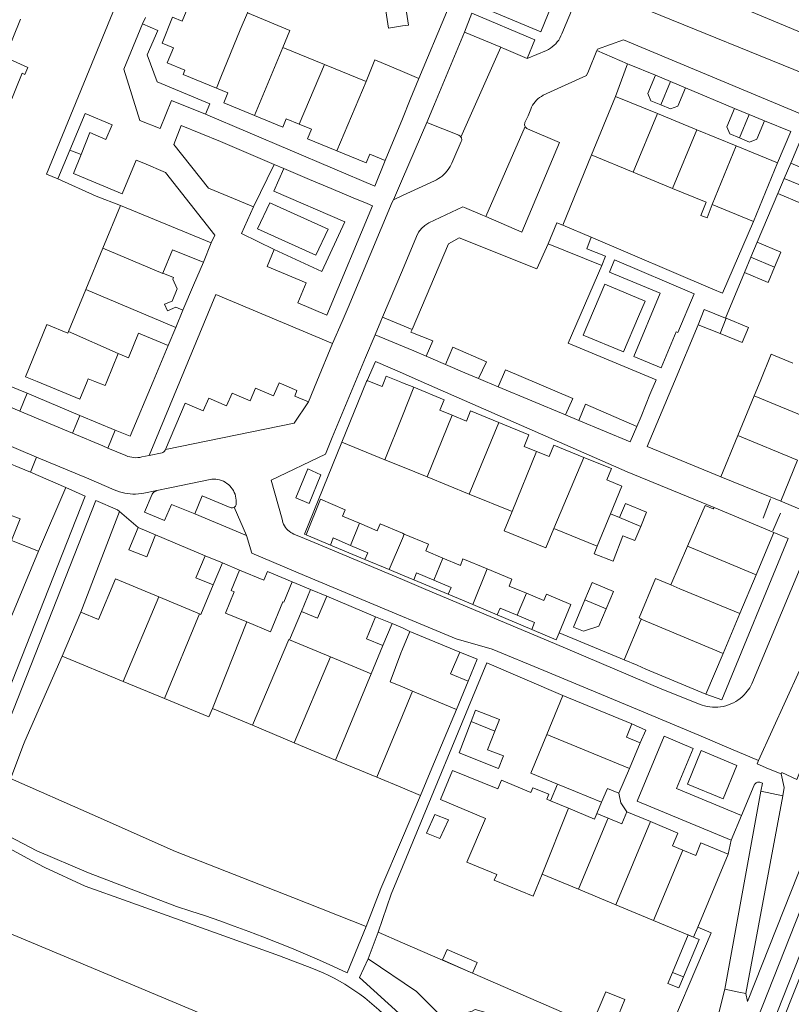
# Model space of a CAD drawing. Header units: metres. Extents: x 89888 to 94270, y 464165 to 468904.
# Tile 261 of 369: x 92452 to 92549, y 467422 to 467546. Entities that reach past the tile are written whole.
import ezdxf

# ---------------------------------------------------------------- set-up
doc = ezdxf.new("R2010")
doc.units = ezdxf.units.M
for name, color, linetype, lineweight in [('B_BEBOUWINGSGRENS_0', 251, 'CONTINUOUS', 13), ('B_LUIFEL_1', 251, 'CONTINUOUS', 13), ('B_OVERBOUWLIJN_LIJN_1', 251, 'CONTINUOUS', 13), ('B_TUSSENMUUR_0', 251, 'CONTINUOUS', 13), ('G_GRENS_ALGEMEEN_0', 251, 'CONTINUOUS', 13), ('T_CULTUURGRENS_0', 251, 'CONTINUOUS', 13), ('T_HEK_LIJN_0', 251, 'CONTINUOUS', 13), ('V_WEGGRENS_0', 251, 'CONTINUOUS', 13), ('W_WATERGRENS_0', 251, 'CONTINUOUS', 13)]:
    doc.layers.add(name, color=color, linetype=linetype, lineweight=lineweight)

msp = doc.modelspace()

# ---------------------------------------------------------------- linework, layer by layer
at = {"layer": 'B_BEBOUWINGSGRENS_0'}
for p, q in [((92449.93, 467540.83), (92451.9, 467545.62)), ((92484.93, 467542.08), (92490.18, 467539.93)), ((92490.18, 467539.93), (92495.45, 467537.77)), ((92502.09, 467538.14), (92500.99, 467535.5)), ((92531.89, 467538.58), (92533.78, 467537.79)), ((92533.78, 467537.79), (92535.66, 467537)), ((92523.82, 467528.53), (92526.85, 467535.9)), ((92526.85, 467535.9), (92532.12, 467533.74)), ((92541.85, 467534.4), (92543.69, 467533.63)), ((92532.12, 467533.74), (92537.09, 467531.7)), ((92543.69, 467533.63), (92545.63, 467532.82)), ((92537.09, 467531.7), (92542.05, 467529.66)), ((92542.05, 467529.66), (92547.27, 467527.52)), ((92547.27, 467527.52), (92544.24, 467520.14)), ((92548.12, 467525.58), (92548.92, 467527.49)), ((92534.05, 467524.32), (92529.09, 467526.36)), ((92547.32, 467523.67), (92548.12, 467525.58)), ((92462.25, 467516.78), (92464.46, 467522.16)), ((92464.46, 467522.16), (92475.92, 467517.45)), ((92544.24, 467520.14), (92539.02, 467522.28)), ((92475.92, 467517.45), (92474.92, 467515.01)), ((92543.91, 467515.64), (92544.71, 467517.55)), ((92460.11, 467511.57), (92462.25, 467516.78)), ((92543.11, 467513.72), (92543.91, 467515.64)), ((92457.93, 467506.29), (92460.11, 467511.57)), ((92472.34, 467508.99), (92471.44, 467506.81)), ((92537.26, 467507.16), (92538.04, 467509.09)), ((92538.04, 467509.09), (92540.72, 467507.99)), ((92540.02, 467506.03), (92537.26, 467507.16)), ((92540.72, 467507.99), (92540.81, 467507.96)), ((92471.44, 467506.81), (92470.5, 467504.54)), ((92542.27, 467493.19), (92544.33, 467498.2)), ((92497.79, 467490.16), (92492.38, 467492.36)), ((92540.14, 467488.02), (92542.27, 467493.19)), ((92549.78, 467490.1), (92547.66, 467484.93)), ((92508.43, 467485.83), (92503.11, 467488)), ((92547.66, 467484.93), (92540.14, 467488.02)), ((92513.83, 467483.63), (92508.43, 467485.83)), ((92539.26, 467484.15), (92546.81, 467480.98)), ((92526.21, 467483.33), (92527.34, 467482.87)), ((92466.69, 467481.6), (92468.91, 467480.69)), ((92524.56, 467479.27), (92519.1, 467481.49)), ((92490.95, 467479.41), (92487.88, 467480.69)), ((92546.81, 467480.98), (92544.56, 467475.65)), ((92454.16, 467478.66), (92449.74, 467468.04)), ((92502.95, 467478.67), (92505.11, 467477.76)), ((92533.81, 467474.38), (92535.93, 467479.26)), ((92475.14, 467478.06), (92477.32, 467477.15)), ((92498.35, 467476.32), (92495.28, 467477.6)), ((92477.32, 467477.15), (92479.49, 467476.25)), ((92544.56, 467475.65), (92542.51, 467470.79)), ((92486.12, 467474.78), (92488.42, 467473.82)), ((92488.42, 467473.82), (92490.46, 467472.96)), ((92469.3, 467472.89), (92474.44, 467470.74)), ((92508.86, 467471.91), (92505.78, 467473.21)), ((92515.65, 467473.33), (92517.82, 467472.42)), ((92511.94, 467470.61), (92508.86, 467471.91)), ((92457.13, 467465.43), (92459.47, 467470.96)), ((92487.27, 467471.05), (92485.79, 467467.48)), ((92496.62, 467470.39), (92498.7, 467469.52)), ((92527.92, 467464.97), (92530.07, 467470.06)), ((92542.51, 467470.79), (92540.4, 467465.76)), ((92485.79, 467467.48), (92490.96, 467465.32)), ((92496.08, 467463.18), (92497.55, 467466.74)), ((92464.82, 467462.24), (92457.13, 467465.43)), ((92490.96, 467465.32), (92496.08, 467463.18)), ((92507.22, 467465.92), (92509.44, 467465.02)), ((92509.44, 467465.02), (92508.28, 467462.25)), ((92540.4, 467465.76), (92538.23, 467460.62)), ((92470.01, 467460.09), (92464.82, 467462.24)), ((92501.26, 467461.02), (92506.8, 467458.7)), ((92518.19, 467455.57), (92520.23, 467460.47)), ((92520.23, 467460.47), (92528.92, 467456.91)), ((92481.12, 467456.72), (92476.07, 467458.83)), ((92486.37, 467454.52), (92481.12, 467456.72)), ((92508.65, 467457.17), (92511.65, 467455.98)), ((92491.58, 467452.34), (92486.37, 467454.52)), ((92529.95, 467454.49), (92528.62, 467451.28)), ((92496.78, 467450.17), (92491.58, 467452.34)), ((92528.62, 467451.28), (92527.25, 467448.17)), ((92528.28, 467445.81), (92531.24, 467444.58)), ((92541.03, 467440.5), (92537.21, 467431.31)), ((92522.2, 467436.07), (92517.63, 467437.97)), ((92526.89, 467434.11), (92522.2, 467436.07)), ((92531.65, 467432.13), (92526.89, 467434.11)), ((92536.68, 467430.04), (92531.65, 467432.13)), ((92537.21, 467431.31), (92536.68, 467430.04))]:
    msp.add_line(p, q, dxfattribs=at)
for points in [[(92476.56, 467536.93), (92472.37, 467538.65), (92472.6, 467539.21), (92470.38, 467540.12), (92471.15, 467542.01), (92469.75, 467542.59), (92471.05, 467545.87), (92472.27, 467545.38), (92473.99, 467549.57), (92480.67, 467546.84), (92480.49, 467546.44)], [(92500, 467548.14), (92497.75, 467547.79), (92498.25, 467544.5), (92500, 467544.77), (92500.75, 467544.88), (92500.25, 467548.17), (92500, 467548.14)], [(92480.49, 467546.44), (92485.8, 467544.22), (92484.93, 467542.08)], [(92450.51, 467533.93), (92450.75, 467534.51), (92450.4, 467534.66), (92452.11, 467538.82), (92452.43, 467538.66), (92452.68, 467539.25), (92452.79, 467539.54), (92449.93, 467540.83)], [(92495.45, 467537.77), (92496.52, 467540.51), (92500, 467539.03), (92502.09, 467538.14)], [(92532.56, 467534.83), (92531.3, 467535.36), (92530.93, 467536.27), (92531.89, 467538.58)], [(92481.36, 467533.5), (92477.49, 467535.08), (92478.01, 467536.34), (92476.56, 467536.93)], [(92535.66, 467537), (92534.7, 467534.69), (92533.78, 467534.32), (92532.56, 467534.83)], [(92500.99, 467535.5), (92500, 467533.09), (92497.84, 467527.82)], [(92542.47, 467530.67), (92541.26, 467531.17), (92540.89, 467532.09), (92541.85, 467534.4)], [(92486.99, 467532.41), (92485.35, 467533.08), (92484.92, 467532.04), (92481.36, 467533.5)], [(92491.74, 467529.05), (92488.05, 467530.56), (92488.55, 467531.77), (92486.99, 467532.41)], [(92545.63, 467532.82), (92544.66, 467530.51), (92543.75, 467530.14), (92542.47, 467530.67)], [(92497.84, 467527.82), (92495.88, 467528.62), (92495.44, 467527.54), (92491.74, 467529.05)], [(92529.09, 467526.36), (92524.01, 467528.45), (92523.82, 467528.53)], [(92548.92, 467527.49), (92551.9, 467526.25), (92551.1, 467524.34)], [(92539.02, 467522.28), (92538.39, 467520.6), (92537.62, 467520.9), (92538.27, 467522.59), (92534.05, 467524.32)], [(92551.1, 467524.34), (92550.3, 467522.42), (92547.32, 467523.67)], [(92544.71, 467517.55), (92547.7, 467516.3), (92546.9, 467514.39)], [(92474.92, 467515.01), (92474.88, 467515.03), (92471.04, 467516.6), (92469.82, 467513.63)], [(92469.82, 467513.63), (92471.15, 467513.08), (92471.08, 467512.91), (92471.6, 467511.67), (92470.97, 467510.14), (92470.04, 467509.75), (92470.39, 467508.92), (92471.44, 467509.36), (92472.34, 467508.99)], [(92546.9, 467514.39), (92546.1, 467512.47), (92543.11, 467513.72)], [(92464.19, 467503.51), (92462.74, 467500), (92462.53, 467499.48), (92461.26, 467500), (92460.4, 467500.35), (92460.26, 467500), (92459.35, 467497.8), (92454, 467500), (92452.51, 467500.61), (92455.2, 467507.17), (92457.85, 467506.08), (92457.93, 467506.29)], [(92540.81, 467507.96), (92543.6, 467506.82), (92542.81, 467504.9), (92540.02, 467506.03)], [(92470.5, 467504.54), (92466.75, 467506.08), (92465.48, 467502.98), (92464.19, 467503.51)], [(92544.33, 467498.2), (92545.07, 467500), (92546.48, 467503.43), (92549.18, 467502.32)], [(92492.38, 467492.36), (92495.49, 467500), (92495.55, 467500.13)], [(92495.55, 467500.13), (92495.87, 467500), (92497.43, 467499.36), (92497.69, 467500), (92497.97, 467500.68), (92499.64, 467500), (92500, 467499.85), (92501.44, 467499.27)], [(92501.44, 467499.27), (92505.27, 467497.71), (92504.73, 467496.38), (92506.27, 467495.76)], [(92506.27, 467495.76), (92508.07, 467495.02), (92508.59, 467496.29), (92512.15, 467494.84)], [(92512.15, 467494.84), (92515.94, 467493.3), (92515.35, 467491.84), (92516.91, 467491.2)], [(92516.91, 467491.2), (92518.49, 467490.56), (92519.07, 467491.98), (92522.87, 467490.43)], [(92503.11, 467488), (92500, 467489.26), (92497.79, 467490.16)], [(92522.87, 467490.43), (92526.33, 467489.03), (92525.76, 467487.61), (92527.64, 467486.84), (92526.21, 467483.33)], [(92446, 467485.05), (92446.87, 467484.7), (92447.25, 467485.63), (92450.68, 467484.24), (92450.3, 467483.31), (92451.83, 467482.69), (92450.73, 467479.98), (92454.16, 467478.66)], [(92487.88, 467480.69), (92489.67, 467485.17), (92492.77, 467483.85), (92492.45, 467483.06), (92494.58, 467482.16)], [(92519.1, 467481.49), (92518.09, 467479.04), (92512.83, 467481.19), (92513.83, 467483.63)], [(92527.34, 467482.87), (92528.1, 467484.65), (92530.77, 467483.54), (92530.02, 467481.76)], [(92535.93, 467479.26), (92538.14, 467484.38), (92539.17, 467483.95), (92539.26, 467484.15)], [(92468.91, 467480.69), (92467.78, 467477.91), (92465.55, 467478.82), (92466.69, 467481.6)], [(92494.58, 467482.16), (92496.81, 467481.21), (92497.18, 467482.09), (92500, 467480.9), (92500.23, 467480.8)], [(92530.02, 467481.76), (92529.27, 467479.99), (92527.79, 467480.55), (92526.55, 467477.37), (92524.16, 467478.3), (92524.56, 467479.27)], [(92493.46, 467479.37), (92491.28, 467480.3), (92490.95, 467479.41)], [(92500.23, 467480.8), (92503.29, 467479.52), (92502.95, 467478.67)], [(92495.28, 467477.6), (92495.64, 467478.45), (92493.46, 467479.37)], [(92476.17, 467474.38), (92473.99, 467475.29), (92475.14, 467478.06)], [(92505.11, 467477.76), (92507.3, 467476.83), (92507.6, 467477.69), (92510.7, 467476.4)], [(92479.49, 467476.25), (92478.41, 467473.67), (92478.82, 467473.5), (92477.71, 467470.85), (92480.4, 467469.73)], [(92501.42, 467475.04), (92500, 467475.63), (92498.35, 467476.32)], [(92510.7, 467476.4), (92513.8, 467475.1), (92513.47, 467474.25), (92515.65, 467473.33)], [(92459.47, 467470.96), (92461.7, 467470.03), (92463.84, 467475.17), (92469.3, 467472.89)], [(92503.96, 467474.98), (92501.78, 467475.9), (92501.42, 467475.04)], [(92505.78, 467473.21), (92506.14, 467474.07), (92503.96, 467474.98)], [(92530.07, 467470.06), (92530.09, 467470.11), (92529.81, 467470.23), (92531.9, 467475.18), (92533.81, 467474.38)], [(92474.44, 467470.74), (92474.62, 467470.67), (92476.17, 467474.38)], [(92480.4, 467469.73), (92483.36, 467468.49), (92484.95, 467472.27), (92485.05, 467472.23), (92486.12, 467474.78)], [(92525.68, 467471.38), (92526.61, 467473.54), (92523.89, 467474.7), (92522.98, 467472.5)], [(92490.46, 467472.96), (92489.29, 467470.2), (92487.27, 467471.05)], [(92517.82, 467472.42), (92518.17, 467473.24), (92521.22, 467471.94), (92519.77, 467468.35)], [(92522.98, 467472.5), (92521.56, 467469.09), (92522.8, 467468.57), (92524.76, 467469.21), (92525.68, 467471.38)], [(92514.48, 467470.57), (92512.31, 467471.48), (92511.94, 467470.61)], [(92497.55, 467466.74), (92495.46, 467467.62), (92496.62, 467470.39)], [(92516.29, 467468.78), (92516.66, 467469.66), (92514.48, 467470.57)], [(92498.7, 467469.52), (92500, 467468.97), (92500.94, 467468.54)], [(92519.77, 467468.35), (92519.37, 467467.48), (92516.29, 467468.78)], [(92500.94, 467468.54), (92500, 467466.3), (92499.79, 467465.81), (92498.44, 467462.2), (92500, 467461.54), (92501.26, 467461.02)], [(92508.28, 467462.25), (92506.07, 467463.18), (92507.22, 467465.92)], [(92538.23, 467460.62), (92530.69, 467463.8), (92529.58, 467464.27), (92527.92, 467464.97)], [(92476.07, 467458.83), (92475.61, 467457.77), (92475.42, 467457.85), (92470.01, 467460.09)], [(92506.8, 467458.7), (92503.71, 467451.3), (92502.26, 467447.89)], [(92511.65, 467455.98), (92512.22, 467457.43), (92509.22, 467458.62), (92508.65, 467457.17)], [(92528.92, 467456.91), (92528.23, 467455.21), (92529.95, 467454.49)], [(92527.25, 467448.17), (92525.85, 467448.77), (92525.1, 467447.04), (92521.79, 467448.36), (92519.54, 467449.3), (92516.17, 467450.7), (92518.19, 467455.57)], [(92502.26, 467447.89), (92500, 467448.83), (92496.78, 467450.17)], [(92517.63, 467437.97), (92516.48, 467435.19), (92511.58, 467437.22), (92511.88, 467437.92), (92508.13, 467439.48), (92510.45, 467444.98), (92504.8, 467447.36), (92506.3, 467451.03), (92512.02, 467448.7), (92512.48, 467449.79), (92516.17, 467448.26), (92516.42, 467448.85), (92518.43, 467448.02), (92518.19, 467447.42), (92518.67, 467447.22), (92520.92, 467446.28)], [(92505.79, 467444.79), (92504.07, 467445.48), (92503.02, 467443.14), (92504.73, 467442.46), (92505.79, 467444.79)], [(92520.92, 467446.28), (92524.21, 467444.91), (92524.5, 467445.6), (92525.91, 467445.01)], [(92525.91, 467445.01), (92527.64, 467444.29), (92528.28, 467445.81)], [(92531.24, 467444.58), (92534.71, 467443.14), (92534.04, 467441.52), (92535.34, 467440.98)], [(92535.34, 467440.98), (92536.95, 467440.31), (92537.62, 467441.92), (92541.03, 467440.5)], [(92534.03, 467425.6), (92533.46, 467424.22), (92534.84, 467423.64), (92535.41, 467425.03), (92534.03, 467425.6)]]:
    msp.add_lwpolyline(points, dxfattribs=at)
at = {"layer": 'B_LUIFEL_1'}
for p, q in [((92535.99, 467430.33), (92534.03, 467425.6)), ((92536.68, 467430.04), (92535.99, 467430.33))]:
    msp.add_line(p, q, dxfattribs=at)
for points in [[(92508.65, 467457.17), (92507.15, 467453.24), (92512.12, 467451.28), (92512.75, 467452.86), (92510.74, 467453.64), (92511.65, 467455.98)], [(92534.03, 467425.6), (92535.42, 467425.03), (92537.39, 467429.76), (92536.68, 467430.04)], [(92505.62, 467428.49), (92505.05, 467427.16), (92508.82, 467425.51)], [(92508.82, 467425.51), (92509.4, 467426.84), (92505.62, 467428.49)], [(92525.61, 467423.17), (92524.07, 467419.48), (92526.5, 467418.51), (92528.04, 467422.2), (92525.61, 467423.17)]]:
    msp.add_lwpolyline(points, dxfattribs=at)
at = {"layer": 'B_OVERBOUWLIJN_LIJN_1'}
for p, q in [((92518.67, 467447.22), (92519.54, 467449.3)), ((92525.1, 467447.04), (92524.5, 467445.6))]:
    msp.add_line(p, q, dxfattribs=at)
at = {"layer": 'B_TUSSENMUUR_0'}
for p, q in [((92481.36, 467533.5), (92484.93, 467542.08)), ((92486.99, 467532.41), (92490.18, 467539.93)), ((92491.74, 467529.05), (92495.45, 467537.77)), ((92532.56, 467534.83), (92533.78, 467537.79)), ((92529.09, 467526.36), (92532.12, 467533.74)), ((92542.47, 467530.67), (92543.69, 467533.63)), ((92534.05, 467524.32), (92537.09, 467531.7)), ((92539.02, 467522.28), (92542.05, 467529.66)), ((92548.12, 467525.58), (92551.1, 467524.34)), ((92543.91, 467515.64), (92546.9, 467514.39)), ((92460.11, 467511.57), (92471.44, 467506.81)), ((92540.02, 467506.03), (92540.81, 467507.96)), ((92457.93, 467506.29), (92464.19, 467503.51)), ((92501.44, 467499.27), (92500, 467495.68)), ((92544.33, 467498.2), (92551.84, 467495.11)), ((92500, 467495.68), (92497.79, 467490.16)), ((92506.27, 467495.76), (92503.11, 467488)), ((92512.15, 467494.84), (92508.43, 467485.83)), ((92542.27, 467493.19), (92549.78, 467490.1)), ((92516.91, 467491.2), (92513.83, 467483.63)), ((92522.87, 467490.43), (92519.1, 467481.49)), ((92524.56, 467479.27), (92526.21, 467483.33)), ((92527.34, 467482.87), (92530.02, 467481.76)), ((92493.46, 467479.37), (92494.58, 467482.16)), ((92500, 467480.25), (92498.35, 467476.32)), ((92500.23, 467480.8), (92500, 467480.25)), ((92535.93, 467479.26), (92544.56, 467475.65)), ((92505.11, 467477.76), (92503.96, 467474.98)), ((92476.17, 467474.38), (92477.32, 467477.15)), ((92508.86, 467471.91), (92510.7, 467476.4)), ((92488.42, 467473.82), (92487.27, 467471.05)), ((92464.82, 467462.24), (92469.3, 467472.89)), ((92515.65, 467473.33), (92514.48, 467470.57)), ((92522.98, 467472.5), (92525.68, 467471.38)), ((92474.44, 467470.74), (92470.01, 467460.09)), ((92530.07, 467470.06), (92540.4, 467465.76)), ((92480.4, 467469.73), (92476.07, 467458.83)), ((92497.55, 467466.74), (92498.7, 467469.52)), ((92490.96, 467465.32), (92486.37, 467454.52)), ((92496.08, 467463.18), (92491.58, 467452.34)), ((92518.19, 467455.57), (92528.62, 467451.28)), ((92520.92, 467446.28), (92517.63, 467437.97)), ((92531.24, 467444.58), (92526.89, 467434.11)), ((92531.65, 467432.13), (92535.34, 467440.98))]:
    msp.add_line(p, q, dxfattribs=at)
for points in [[(92476.56, 467536.93), (92477.13, 467538.33), (92479.57, 467544.28), (92480.49, 467546.44)], [(92462.25, 467516.78), (92469.8, 467513.59), (92469.82, 467513.63)], [(92533.81, 467474.38), (92534.94, 467473.91), (92542.51, 467470.79)], [(92485.79, 467467.48), (92485.71, 467467.52), (92481.12, 467456.72)], [(92501.26, 467461.02), (92500, 467457.96), (92496.78, 467450.17)], [(92525.91, 467445.01), (92525.84, 467444.83), (92522.2, 467436.07)]]:
    msp.add_lwpolyline(points, dxfattribs=at)
at = {"layer": 'G_GRENS_ALGEMEEN_0'}
msp.add_lwpolyline([(92483.3, 467522.49), (92481.76, 467519.22), (92489.1, 467515.91), (92490.63, 467519.19), (92483.3, 467522.49)], dxfattribs=at)
at = {"layer": 'T_CULTUURGRENS_0'}
for p, q in [((92458.09, 467529.14), (92459.54, 467528.6)), ((92461.4, 467523.35), (92456.57, 467525.51)), ((92518.35, 467517.32), (92525.12, 467514.62)), ((92497.5, 467508.1), (92501.21, 467506.54))]:
    msp.add_line(p, q, dxfattribs=at)
for points in [[(92520.2, 467519.7), (92519.47, 467520), (92518.35, 467517.32)], [(92518.35, 467517.32), (92516.95, 467514.17), (92507.14, 467518.09), (92505.8, 467517.32), (92501.21, 467506.54)], [(92501.21, 467506.54), (92501.07, 467506.21), (92503.82, 467505.11), (92503.01, 467503.19)], [(92509.6, 467500.37), (92510.58, 467502.46), (92506.37, 467504.34), (92505.42, 467502.15)], [(92520.53, 467495.79), (92521.46, 467497.85), (92512.98, 467501.49), (92512.07, 467499.33)], [(92529.55, 467494.33), (92523.07, 467497.14), (92522.22, 467495.09)], [(92495.7, 467427.3), (92501.78, 467423.19), (92505.21, 467419.76), (92508.8, 467420.7), (92509.15, 467420.92), (92518.05, 467418.41), (92527.9, 467414.11), (92531.31, 467415.71), (92532.39, 467415.31)]]:
    msp.add_lwpolyline(points, dxfattribs=at)
at = {"layer": 'T_HEK_LIJN_0'}
for p, q in [((92528.34, 467540.01), (92526.85, 467535.9)), ((92523.82, 467528.53), (92520.2, 467519.7)), ((92464.46, 467522.16), (92461.4, 467523.35)), ((92520.2, 467519.7), (92523.8, 467518.17)), ((92545.47, 467482.81), (92546.37, 467485.21)), ((92547.65, 467483.43), (92546.66, 467481.21)), ((92497.3, 467436.16), (92495.44, 467431.37)), ((92498.57, 467435.45), (92496.96, 467430.65)), ((92508.82, 467425.51), (92532.39, 467415.31))]:
    msp.add_line(p, q, dxfattribs=at)
for points in [[(92495.44, 467431.37), (92486.19, 467435.02), (92471.4, 467440.84), (92460.91, 467445.46), (92450.63, 467450.03)], [(92496.96, 467430.65), (92500, 467429.33), (92508.82, 467425.51)], [(92532.39, 467415.31), (92538.92, 467430.58), (92537.21, 467431.31)]]:
    msp.add_lwpolyline(points, dxfattribs=at)
at = {"layer": 'V_WEGGRENS_0'}
for p, q in [((92505.17, 467549.18), (92517.43, 467544.04)), ((92517.43, 467544.04), (92518.83, 467547.42)), ((92467.27, 467545.04), (92467.61, 467545.86)), ((92531.23, 467546.62), (92550.66, 467538.73)), ((92467.27, 467545.04), (92469.18, 467544.2)), ((92512.39, 467542.09), (92507.82, 467544.01)), ((92516.68, 467543.03), (92515.7, 467540.68)), ((92512.39, 467542.09), (92507.38, 467530.79)), ((92515.7, 467540.68), (92512.79, 467541.92)), ((92524.51, 467541.67), (92528.34, 467540.01)), ((92535.66, 467537), (92541.85, 467534.4)), ((92496.52, 467524.61), (92475.17, 467533.65)), ((92515.46, 467532.11), (92510.53, 467520.77)), ((92545.63, 467532.82), (92548.93, 467531.47)), ((92548.93, 467531.47), (92547.27, 467527.52)), ((92548.92, 467527.49), (92550.35, 467530.9)), ((92456.57, 467525.51), (92458.09, 467529.14)), ((92483.86, 467527.34), (92481.24, 467522.01)), ((92483.86, 467527.34), (92485.05, 467526.84)), ((92497.84, 467527.82), (92496.52, 467524.61)), ((92544.71, 467517.55), (92547.32, 467523.67)), ((92539.12, 467511.65), (92523.8, 467518.17)), ((92525.58, 467515.79), (92525.12, 467514.62)), ((92474.92, 467515.01), (92473.69, 467512.15)), ((92540.72, 467507.99), (92543.11, 467513.72)), ((92473.69, 467512.15), (92472.34, 467508.99)), ((92476.48, 467510.95), (92491.21, 467504.77)), ((92492.42, 467507.58), (92491.21, 467504.77)), ((92496.57, 467505.88), (92495.37, 467503.02)), ((92495.55, 467500.13), (92496.62, 467502.53)), ((92452.71, 467498.52), (92449.08, 467500)), ((92451.79, 467496.28), (92452.71, 467498.52)), ((92459.36, 467495.73), (92452.71, 467498.52)), ((92520.53, 467495.79), (92512.07, 467499.33)), ((92447.35, 467498.15), (92451.79, 467496.28)), ((92451.79, 467496.28), (92458.45, 467493.48)), ((92463.82, 467493.86), (92459.36, 467495.73)), ((92522.22, 467495.09), (92520.53, 467495.79)), ((92528.7, 467492.39), (92522.22, 467495.09)), ((92453.91, 467490.48), (92444.49, 467494.44)), ((92463.82, 467493.86), (92462.88, 467491.62)), ((92529.55, 467494.33), (92528.7, 467492.39)), ((92443.68, 467492.48), (92453.13, 467488.59)), ((92469.71, 467491.03), (92468.1, 467490.69)), ((92540.14, 467488.02), (92530.85, 467491.81)), ((92453.13, 467488.59), (92453.91, 467490.48)), ((92453.13, 467488.59), (92457.6, 467486.66)), ((92454.16, 467478.66), (92457.6, 467486.66)), ((92457.6, 467486.66), (92460.01, 467485.58)), ((92469.07, 467486.27), (92470.69, 467486.6)), ((92549.98, 467483.98), (92547.66, 467484.93)), ((92464.35, 467483.64), (92459.47, 467470.96)), ((92464.35, 467483.64), (92466.69, 467481.6)), ((92478.79, 467484.17), (92480.37, 467480.6)), ((92480.37, 467480.6), (92473.85, 467483.34)), ((92468.91, 467480.69), (92475.14, 467478.06)), ((92548.62, 467480.24), (92540.24, 467459.92)), ((92546.81, 467480.98), (92548.62, 467480.24)), ((92495.28, 467477.6), (92490.95, 467479.41)), ((92505.78, 467473.21), (92501.42, 467475.04)), ((92490.46, 467472.96), (92496.62, 467470.39)), ((92516.29, 467468.78), (92511.94, 467470.61)), ((92553.05, 467470.29), (92544.86, 467452.29)), ((92500.94, 467468.54), (92507.22, 467465.92)), ((92527.92, 467464.97), (92519.77, 467468.35)), ((92566.55, 467466.56), (92544.15, 467410.03)), ((92510.63, 467464.58), (92520.23, 467460.47)), ((92508.28, 467462.25), (92506.8, 467458.7)), ((92540.24, 467459.92), (92538.23, 467460.62)), ((92544.86, 467452.29), (92540.58, 467454.1)), ((92537.65, 467453.53), (92542.13, 467451.64)), ((92544.68, 467451.85), (92544.86, 467452.29)), ((92544.68, 467451.85), (92546.13, 467451.25)), ((92546.13, 467451.25), (92547.73, 467450.59)), ((92545.37, 467449.42), (92545.18, 467448.4)), ((92545.18, 467448.4), (92540.62, 467423.49)), ((92543.26, 467422.94), (92547.92, 467447.85)), ((92545.18, 467448.4), (92547.92, 467447.85)), ((92541.41, 467442.25), (92542.72, 467445.37)), ((92541.03, 467440.5), (92541.41, 467442.25)), ((92495.7, 467427.3), (92496.96, 467430.65))]:
    msp.add_line(p, q, dxfattribs=at)
for points in [[(92515.7, 467540.68), (92518.14, 467541.69), (92518.4, 467541.82), (92518.65, 467541.97), (92518.89, 467542.15), (92519.12, 467542.34), (92519.33, 467542.54), (92519.52, 467542.77), (92519.7, 467543), (92519.85, 467543.25), (92519.98, 467543.52), (92520.1, 467543.79), (92524.72, 467554.81), (92532.31, 467572.97), (92539.13, 467589.26), (92546.21, 467606.1)], [(92550.66, 467538.73), (92550.66, 467538.79), (92550.66, 467538.86), (92550.68, 467538.92), (92550.7, 467538.98), (92550.72, 467539.04), (92552.35, 467543.07), (92533.32, 467551.03), (92531.68, 467546.99), (92531.63, 467546.9), (92531.57, 467546.82), (92531.5, 467546.75), (92531.42, 467546.69), (92531.33, 467546.65), (92531.23, 467546.62)], [(92505.13, 467549.1), (92505.54, 467546.47), (92502.09, 467538.14)], [(92463.9, 467547.4), (92455.14, 467526.12), (92456.57, 467525.51)], [(92507.82, 467544.01), (92508.73, 467546.39), (92516.68, 467543.03)], [(92469.46, 467531.85), (92466.91, 467532.88), (92464.92, 467539.34), (92467.27, 467545.04)], [(92469.18, 467544.2), (92467.86, 467541.13), (92469.09, 467537.74), (92475.75, 467534.95), (92475.17, 467533.65)], [(92507.82, 467544.01), (92504.04, 467534.93), (92503.08, 467532.63)], [(92568.77, 467524.94), (92568.07, 467526.23), (92562.15, 467528.68), (92549.05, 467534.19), (92534.49, 467540.27), (92527.84, 467543.02), (92524.58, 467541.86), (92524.51, 467541.67)], [(92512.79, 467541.92), (92512.57, 467542.01), (92512.39, 467542.09)], [(92515.46, 467532.11), (92515.43, 467532.21), (92515.4, 467532.31), (92515.4, 467532.41), (92515.41, 467532.51), (92515.43, 467532.61), (92515.83, 467533.47), (92516.17, 467534.31), (92516.28, 467534.55), (92516.4, 467534.79), (92516.54, 467535.01), (92516.71, 467535.22), (92516.89, 467535.42), (92517.08, 467535.6), (92517.29, 467535.77), (92517.51, 467535.91), (92517.74, 467536.04), (92523.21, 467538.55), (92523.43, 467539.09), (92524.51, 467541.67)], [(92528.34, 467540.01), (92528.56, 467539.91), (92531.89, 467538.58)], [(92475.17, 467533.65), (92470.9, 467535.38), (92469.46, 467531.85)], [(92458.09, 467529.14), (92460.01, 467533.74), (92463.42, 467532.31), (92462.65, 467530.47)], [(92471.2, 467529.84), (92472.14, 467532.26), (92477.06, 467530.22), (92483.86, 467527.34)], [(92498.86, 467522.88), (92500, 467525.52), (92503.08, 467532.63)], [(92503.08, 467532.63), (92507.1, 467531.02), (92507.16, 467530.99), (92507.23, 467530.95), (92507.28, 467530.9), (92507.33, 467530.85), (92507.38, 467530.79)], [(92510.53, 467520.77), (92515.05, 467518.8), (92519.78, 467530.1), (92515.76, 467531.82), (92515.69, 467531.86), (92515.62, 467531.91), (92515.56, 467531.97), (92515.51, 467532.04), (92515.46, 467532.11)], [(92462.65, 467530.47), (92460.61, 467531.37), (92459.54, 467528.6)], [(92507.38, 467530.79), (92507.43, 467530.7), (92507.46, 467530.61), (92507.47, 467530.51), (92507.47, 467530.41), (92507.45, 467530.31), (92507.42, 467530.22), (92506.49, 467528.08), (92506.21, 467527.48), (92506.01, 467527.09), (92505.78, 467526.72)], [(92481.24, 467522.01), (92478.71, 467523.04), (92475.57, 467524.35), (92471.2, 467529.84)], [(92459.54, 467528.6), (92458.57, 467526.21), (92464.67, 467523.64), (92466.45, 467527.88)], [(92466.45, 467527.88), (92467.4, 467527.51), (92470.15, 467526.32), (92476.35, 467518.45), (92475.92, 467517.45)], [(92483.84, 467516.64), (92489.86, 467513.87), (92492.74, 467520.13), (92483.82, 467523.98), (92485.05, 467526.84)], [(92485.05, 467526.84), (92488.31, 467525.46), (92491.04, 467524.29), (92491.3, 467524.18), (92493.8, 467523.15), (92495.54, 467522.43)], [(92505.78, 467526.72), (92505.61, 467526.49), (92505.42, 467526.27), (92505.22, 467526.07), (92505, 467525.88), (92504.77, 467525.71), (92504.54, 467525.55), (92504.29, 467525.41), (92504.03, 467525.28), (92500, 467523.41), (92498.86, 467522.88)], [(92543.28, 467460.79), (92543.45, 467461), (92543.62, 467461.22), (92543.76, 467461.45), (92543.9, 467461.69), (92544.02, 467461.94), (92559.96, 467500), (92569.69, 467523.23)], [(92483.84, 467516.64), (92479.74, 467518.62), (92481.24, 467522.01)], [(92495.54, 467522.43), (92496.24, 467522.14), (92490.47, 467508.37)], [(92492.42, 467507.58), (92493.15, 467509.32), (92498.69, 467522.57), (92498.86, 467522.88)], [(92497.5, 467508.1), (92500, 467514.04), (92501.77, 467518.25), (92502.04, 467518.79), (92502.39, 467519.28), (92502.84, 467519.66), (92503.34, 467519.97), (92507.62, 467521.98), (92507.81, 467521.91)], [(92507.81, 467521.91), (92510.11, 467520.95), (92510.32, 467520.86), (92510.53, 467520.77)], [(92544.24, 467520.14), (92540.33, 467511.12), (92539.12, 467511.65)], [(92523.8, 467518.17), (92523.22, 467516.72), (92525.58, 467515.79)], [(92490.47, 467508.37), (92486.82, 467509.91), (92487.87, 467512.44), (92482.95, 467514.49), (92483.84, 467516.64)], [(92525.12, 467514.62), (92520.9, 467504.85), (92531.97, 467500.23)], [(92532.59, 467501.72), (92529.14, 467503.16), (92532.49, 467511.12), (92526.1, 467513.78), (92526.72, 467515.31)], [(92526.72, 467515.31), (92536.77, 467511.06), (92534.7, 467506.19), (92534.49, 467506.27), (92532.59, 467501.72)], [(92529.74, 467508.17), (92530.57, 467510.13), (92525.52, 467512.24), (92522.79, 467505.84), (92527.84, 467503.72), (92529.74, 467508.17)], [(92468.1, 467490.69), (92471.95, 467500), (92476.48, 467510.95)], [(92496.57, 467505.88), (92497.29, 467507.6), (92497.5, 467508.1)], [(92530.85, 467491.81), (92534.27, 467500), (92537.26, 467507.16)], [(92503.01, 467503.19), (92501.45, 467503.85), (92500, 467504.45), (92496.57, 467505.88)], [(92491.21, 467504.77), (92489.22, 467500), (92488.15, 467497.44)], [(92470.5, 467504.54), (92468.59, 467500), (92465.69, 467493.1), (92463.82, 467493.86)], [(92495.37, 467503.02), (92494.11, 467500), (92491.16, 467492.94), (92490.33, 467490.87), (92483.46, 467487.6)], [(92496.62, 467502.53), (92500, 467501.04), (92502.37, 467500), (92528.3, 467488.62), (92539.26, 467484.15)], [(92505.42, 467502.15), (92503.58, 467502.95), (92503.01, 467503.19)], [(92509.6, 467500.37), (92507.86, 467501.1), (92505.42, 467502.15)], [(92488.15, 467497.44), (92486.43, 467498.17), (92486.7, 467498.88), (92484.46, 467499.83), (92483.77, 467498.22), (92481.51, 467499.18), (92480.81, 467497.59), (92478.55, 467498.55), (92477.85, 467496.94), (92475.59, 467497.89), (92474.89, 467496.29), (92472.63, 467497.27), (92470.14, 467491.45)], [(92512.07, 467499.33), (92510.48, 467500), (92509.6, 467500.37)], [(92531.97, 467500.23), (92531.87, 467500), (92531.44, 467498.97), (92531.18, 467498.35), (92530.72, 467497.19), (92530.09, 467495.59), (92529.55, 467494.33)], [(92470.14, 467491.45), (92486.38, 467494.74), (92488.15, 467497.44)], [(92458.45, 467493.48), (92458.9, 467494.59), (92459.36, 467495.73)], [(92462.88, 467491.62), (92462.25, 467491.9), (92458.45, 467493.48)], [(92487.88, 467480.69), (92487.66, 467480.78), (92492.38, 467492.36)], [(92462.88, 467491.62), (92465.17, 467490.67), (92465.4, 467490.58), (92465.65, 467490.51), (92465.9, 467490.46), (92466.15, 467490.43), (92466.4, 467490.41), (92466.65, 467490.42), (92466.9, 467490.45), (92467.15, 467490.5), (92468.1, 467490.69)], [(92470.14, 467491.45), (92470.09, 467491.34), (92470.01, 467491.23), (92469.92, 467491.15), (92469.82, 467491.08), (92469.71, 467491.03)], [(92453.91, 467490.48), (92460.51, 467487.74), (92463.7, 467486.38), (92464.02, 467486.24), (92464.34, 467486.12), (92464.67, 467486.02), (92465.01, 467485.94), (92465.35, 467485.88), (92465.7, 467485.84), (92466.04, 467485.82), (92466.39, 467485.83), (92466.73, 467485.85), (92467.08, 467485.9), (92467.42, 467485.96), (92469.07, 467486.27)], [(92488.24, 467484.65), (92489.73, 467488.27), (92488.07, 467488.99), (92486.57, 467485.36), (92488.24, 467484.65)], [(92470.69, 467486.6), (92475.98, 467487.72), (92476.23, 467487.72), (92476.48, 467487.71), (92476.73, 467487.67), (92476.97, 467487.62), (92477.21, 467487.54), (92477.44, 467487.44), (92477.66, 467487.32), (92477.87, 467487.18), (92478.07, 467487.03), (92478.25, 467486.86)], [(92487.68, 467480.22), (92486.33, 467480.8), (92486.12, 467480.89), (92485.93, 467481.01), (92485.74, 467481.14), (92485.57, 467481.29), (92485.41, 467481.45), (92485.27, 467481.63), (92485.14, 467481.82), (92485.03, 467482.02), (92484.94, 467482.23), (92484.88, 467482.45), (92484.83, 467482.67), (92483.46, 467487.6)], [(92467.5, 467483.56), (92468.46, 467485.82), (92468.56, 467485.94), (92468.67, 467486.05), (92468.79, 467486.14), (92468.93, 467486.21), (92469.07, 467486.27)], [(92478.25, 467486.86), (92478.42, 467486.67), (92478.57, 467486.47), (92478.7, 467486.26), (92478.82, 467486.04), (92478.91, 467485.8), (92478.98, 467485.56), (92479.03, 467485.32), (92479.07, 467485.07), (92479.07, 467484.82), (92479.06, 467484.57), (92479.04, 467484.47), (92479, 467484.38), (92478.95, 467484.29), (92478.88, 467484.22), (92478.79, 467484.17)], [(92460.01, 467485.58), (92447.38, 467453.63), (92446.79, 467451.96)], [(92448.23, 467451.78), (92461.38, 467485.01)], [(92461.38, 467485.01), (92464.12, 467483.84), (92464.35, 467483.64)], [(92478.79, 467484.17), (92478.7, 467484.12), (92478.61, 467484.1), (92478.51, 467484.09), (92478.41, 467484.11), (92478.31, 467484.14), (92474.77, 467485.62), (92473.85, 467483.34)], [(92473.85, 467483.34), (92470.91, 467484.53), (92470.02, 467482.51), (92467.5, 467483.56)], [(92480.37, 467480.6), (92481.01, 467478.39), (92487.67, 467475.57)], [(92487.68, 467480.22), (92489.38, 467479.5), (92500, 467475.07), (92502.96, 467473.83), (92519.16, 467467), (92532.68, 467461.26), (92537.44, 467459.36), (92537.76, 467459.25), (92538.08, 467459.15), (92538.41, 467459.08), (92538.75, 467459.03), (92539.08, 467458.99), (92539.42, 467458.99), (92539.76, 467459)], [(92479.49, 467476.25), (92482.55, 467474.97), (92483.01, 467476.08), (92486.12, 467474.78)], [(92487.67, 467475.57), (92500, 467470.42), (92501.25, 467469.89), (92506.76, 467467.61), (92511.33, 467466.31), (92517.81, 467463.6), (92529.6, 467458.69), (92538.13, 467455.14), (92540.58, 467454.1)], [(92547.73, 467450.59), (92547.81, 467450.78), (92549.68, 467449.9), (92557.21, 467468.57), (92553.05, 467470.29)], [(92540.17, 467405.01), (92541.63, 467408.76), (92542.46, 467414.03), (92545.42, 467421.47), (92550.89, 467435.28), (92561.09, 467460.96), (92563.76, 467467.68)], [(92544.15, 467410.03), (92543.91, 467410.18), (92544.49, 467413.68), (92565.59, 467466.95)], [(92457.13, 467465.43), (92452.43, 467454.73), (92452.26, 467454.29), (92450.77, 467450.41), (92450.63, 467450.03)], [(92560.84, 467465.69), (92543.48, 467421.94), (92543.26, 467422.94)], [(92498.57, 467435.45), (92500, 467438.9), (92510.63, 467464.58)], [(92543.28, 467460.79), (92543.05, 467460.54), (92542.81, 467460.3), (92542.55, 467460.09), (92542.28, 467459.89), (92541.99, 467459.7), (92541.7, 467459.54), (92541.39, 467459.4), (92541.08, 467459.28), (92540.76, 467459.17), (92540.43, 467459.09), (92540.09, 467459.04), (92539.76, 467459)], [(92528.92, 467456.91), (92530.69, 467456.12), (92529.95, 467454.49)], [(92541.41, 467442.25), (92529.56, 467447.16), (92532.96, 467455.34), (92536.62, 467453.8)], [(92536.62, 467453.8), (92534.52, 467448.76), (92542.72, 467445.37)], [(92537.65, 467453.53), (92535.9, 467449.32), (92540.4, 467447.45), (92542.13, 467451.64)], [(92547.92, 467447.85), (92548.1, 467448.86), (92547.73, 467450.59)], [(92542.72, 467445.37), (92544.34, 467449.19), (92544.38, 467449.28), (92544.44, 467449.35), (92544.51, 467449.42), (92544.58, 467449.47), (92544.67, 467449.52), (92544.76, 467449.54), (92544.85, 467449.56), (92544.95, 467449.56), (92545.04, 467449.55), (92545.13, 467449.52), (92545.37, 467449.42)], [(92502.26, 467447.89), (92500, 467442.53), (92497.3, 467436.16)], [(92527.25, 467448.17), (92527.54, 467446.97), (92528.28, 467445.81)], [(92444.66, 467444.33), (92453.26, 467439.7), (92454.94, 467438.8), (92460.03, 467436.46), (92465.43, 467434.52), (92484.52, 467427.67), (92488.59, 467426.11), (92489.3, 467425.83), (92490.01, 467425.53), (92490.71, 467425.21), (92491.39, 467424.87), (92492.07, 467424.5), (92492.73, 467424.12), (92493.38, 467423.71), (92494.02, 467423.29), (92494.65, 467422.85), (92495.26, 467422.38), (92495.86, 467421.9), (92496.44, 467421.4), (92497.01, 467420.89), (92500, 467418.16), (92508.66, 467410.28), (92535.34, 467397.82)], [(92495.44, 467431.37), (92493.06, 467425.54), (92491.31, 467426.34), (92489.55, 467427.12), (92487.78, 467427.89), (92486.01, 467428.63), (92484.22, 467429.36), (92482.43, 467430.07), (92480.63, 467430.75), (92478.82, 467431.42), (92477.01, 467432.07), (92475.18, 467432.7), (92473.36, 467433.3), (92471.52, 467433.89), (92460.44, 467438.12), (92453.94, 467440.89), (92447.72, 467444.15)], [(92531.83, 467400.99), (92511.32, 467410.59), (92508.45, 467412.34), (92500, 467420.03), (92494.59, 467424.97), (92495.7, 467427.3)], [(92540.62, 467423.49), (92539.85, 467420.52), (92540.51, 467414.64), (92539.55, 467409.21), (92538.43, 467406.37)], [(92540.62, 467423.49), (92541.2, 467423.37), (92542.37, 467423.12), (92543.26, 467422.94)]]:
    msp.add_lwpolyline(points, dxfattribs=at)
at = {"layer": 'W_WATERGRENS_0'}
msp.add_lwpolyline([(92351.78, 467471.83), (92354.13, 467470.84), (92354.86, 467470.55), (92361.76, 467467.63), (92372.06, 467463.3), (92391.2, 467455.31), (92456.89, 467427.85), (92500, 467409.74), (92514.81, 467403.51), (92528.79, 467397.43), (92534.23, 467395.05)], dxfattribs=at)

doc.saveas('drawing.dxf')
